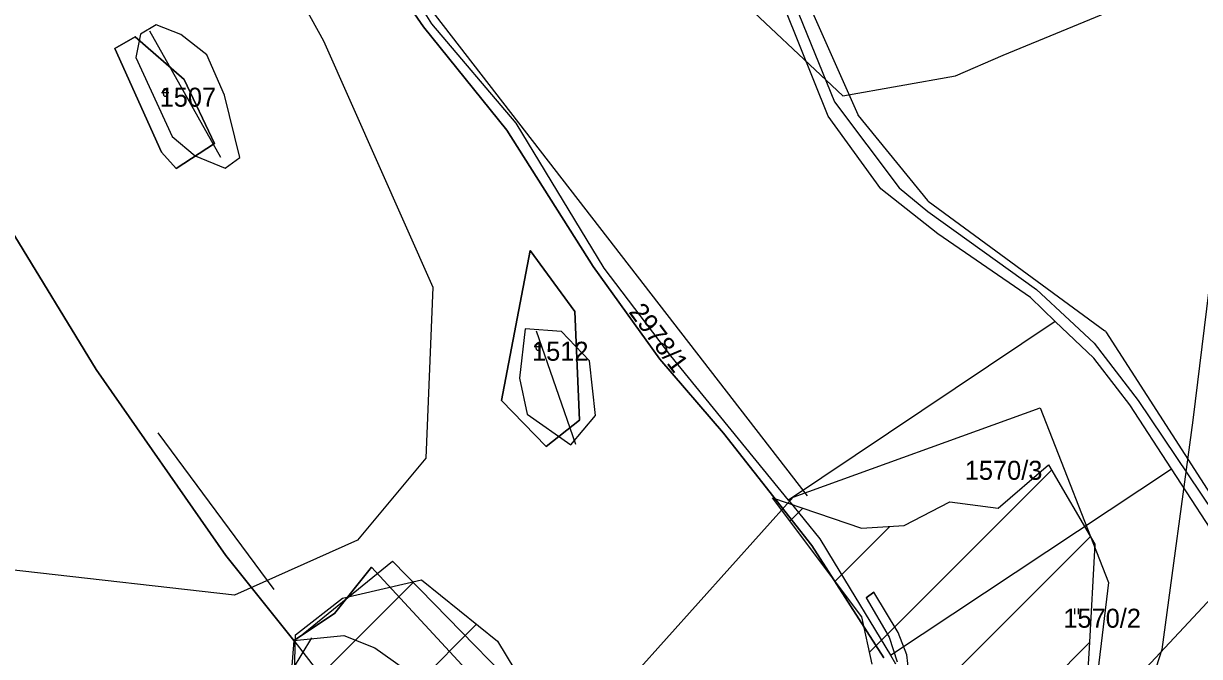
# Model space of a CAD drawing. Extents: x -564810 to -550519, y -1045831 to -1034011.
# Drawn here: x -553935.7 to -553619.6, y -1038377.4 to -1038207.3 of the extents above; entities that cross this region are included whole.
import ezdxf

# ---------------------------------------------------------------- set-up
doc = ezdxf.new("R2010")
doc.units = 0
for name, color, linetype in [('Interakční prvky', 7, 'Continuous'), ('KN stav', 7, 'Continuous'), ('Lesní porost', 7, 'Continuous'), ('Parcelní čísla', 7, 'Continuous'), ('Polní cesty stavající', 7, 'Continuous'), ('STG', 7, 'Continuous'), ('Vrstva 29', 7, 'Continuous'), ('Vrstva 4', 7, 'Continuous'), ('Vrstva 5', 7, 'Continuous'), ('zamokř ploch', 7, 'Continuous')]:
    doc.layers.add(name, color=color, linetype=linetype)

msp = doc.modelspace()

# ---------------------------------------------------------------- linework, layer by layer
at = {"layer": 'Interakční prvky'}
for p, q in [((-553754.91, -1038133.84), (-553711.48, -1038231.81)), ((-553853.02, -1038168.93), (-553725.08, -1038334.22)), ((-553901.84, -1038209.25), (-553882.75, -1038243.2)), ((-553711.34, -1038232.04), (-553692.74, -1038254.88)), ((-553692.55, -1038255.06), (-553645.02, -1038289.87)), ((-553797.92, -1038289.88), (-553787.32, -1038320.29)), ((-553644.77, -1038290.14), (-553591.12, -1038373.54)), ((-553899.57, -1038317.24), (-553868.4, -1038359.36))]:
    msp.add_line(p, q, dxfattribs=at)
for centre, start, end in [((-553710.57, -1038231.41), 203.9065, 219.1607), ((-553691.96, -1038254.25), 219.1607, 233.778), ((-553645.61, -1038290.68), 32.7556, 53.778)]:
    msp.add_arc(centre, 1, start, end, dxfattribs=at)
at = {"layer": 'KN stav'}
for p, q in [((-553830.57, -1038204.71), (-553828.17, -1038208.19)), ((-553828.17, -1038208.19), (-553830.57, -1038204.71)), ((-553825.97, -1038207.38), (-553827.75, -1038204.54)), ((-553719.42, -1038232.24), (-553731, -1038203.43)), ((-553727.29, -1038204.79), (-553717.68, -1038228.4)), ((-553828.17, -1038208.19), (-553805.77, -1038236)), ((-553805.77, -1038236), (-553828.17, -1038208.19)), ((-553803.33, -1038234.12), (-553825.97, -1038207.38)), ((-553905.68, -1038210.88), (-553911.17, -1038214.06)), ((-553911.17, -1038214.06), (-553905.68, -1038210.88)), ((-553892.55, -1038222.36), (-553905.68, -1038210.88)), ((-553905.68, -1038210.88), (-553892.55, -1038222.36)), ((-553911.17, -1038214.06), (-553898.66, -1038241.91)), ((-553898.66, -1038241.91), (-553911.17, -1038214.06)), ((-553884.37, -1038239.53), (-553892.55, -1038222.36)), ((-553892.55, -1038222.36), (-553884.37, -1038239.53)), ((-553717.68, -1038228.4), (-553700.3, -1038251.45)), ((-553779.59, -1038273.02), (-553803.33, -1038234.12)), ((-553705.27, -1038251.75), (-553719.42, -1038232.24)), ((-553805.77, -1038236), (-553782.62, -1038272.56)), ((-553782.62, -1038272.56), (-553805.77, -1038236)), ((-553894.69, -1038246.25), (-553884.37, -1038239.53)), ((-553884.37, -1038239.53), (-553894.69, -1038246.25)), ((-553898.66, -1038241.91), (-553894.69, -1038246.25)), ((-553894.69, -1038246.25), (-553898.66, -1038241.91)), ((-553689.94, -1038263.84), (-553705.27, -1038251.75)), ((-553700.3, -1038251.45), (-553692.62, -1038257.8)), ((-553692.62, -1038257.8), (-553663.39, -1038278.81)), ((-553939.04, -1038262.88), (-553916.15, -1038300.29)), ((-553916.15, -1038300.29), (-553939.04, -1038262.88)), ((-553665.07, -1038280.93), (-553689.94, -1038263.84)), ((-553799.53, -1038268.3), (-553807.27, -1038308.56)), ((-553807.27, -1038308.56), (-553799.53, -1038268.3)), ((-553787.56, -1038284.68), (-553799.53, -1038268.3)), ((-553799.53, -1038268.3), (-553787.56, -1038284.68)), ((-553782.62, -1038272.56), (-553764.63, -1038297.52)), ((-553764.63, -1038297.52), (-553782.62, -1038272.56)), ((-553761.69, -1038296.61), (-553779.59, -1038273.02)), ((-553658.37, -1038287.34), (-553665.07, -1038280.93)), ((-553663.39, -1038278.81), (-553654.55, -1038286.99)), ((-553786.29, -1038313.86), (-553787.56, -1038284.68)), ((-553787.56, -1038284.68), (-553786.29, -1038313.86)), ((-553658.37, -1038287.34), (-553730.12, -1038335.38)), ((-553648.02, -1038297.23), (-553658.37, -1038287.34)), ((-553654.55, -1038286.99), (-553647.94, -1038293.16)), ((-553647.94, -1038293.16), (-553636.05, -1038308.56)), ((-553764.63, -1038297.52), (-553747.51, -1038317.39)), ((-553747.51, -1038317.39), (-553764.63, -1038297.52)), ((-553730.12, -1038335.38), (-553761.69, -1038296.61)), ((-553641.66, -1038305.44), (-553648.02, -1038297.23)), ((-553916.15, -1038300.29), (-553881.33, -1038350.21)), ((-553881.33, -1038350.21), (-553916.15, -1038300.29)), ((-553638.34, -1038309.74), (-553641.66, -1038305.44)), ((-553807.27, -1038308.56), (-553795.25, -1038320.95)), ((-553795.25, -1038320.95), (-553807.27, -1038308.56)), ((-553627.14, -1038326.95), (-553638.34, -1038309.74)), ((-553636.05, -1038308.56), (-553589.71, -1038377.71)), ((-553795.25, -1038320.95), (-553786.29, -1038313.86)), ((-553786.29, -1038313.86), (-553795.25, -1038320.95)), ((-553747.51, -1038317.39), (-553723.83, -1038347.56)), ((-553723.83, -1038347.56), (-553747.51, -1038317.39)), ((-553702.7, -1038377.02), (-553627.14, -1038326.95)), ((-553609.45, -1038354.14), (-553627.14, -1038326.95)), ((-553730.12, -1038335.38), (-553721.65, -1038345.78)), ((-553723.83, -1038347.56), (-553704.47, -1038377.69)), ((-553704.47, -1038377.69), (-553723.83, -1038347.56)), ((-553721.65, -1038345.78), (-553717.81, -1038352.1)), ((-553881.33, -1038350.21), (-553863.09, -1038373.02)), ((-553863.09, -1038373.02), (-553881.33, -1038350.21)), ((-553842.13, -1038353.35), (-553852.08, -1038365.84)), ((-553852.08, -1038365.84), (-553842.13, -1038353.35)), ((-553786.36, -1038413.67), (-553842.13, -1038353.35)), ((-553842.13, -1038353.35), (-553786.36, -1038413.67)), ((-553717.81, -1038352.1), (-553702.7, -1038377.02)), ((-553609.45, -1038354.14), (-553684.13, -1038434.05)), ((-553852.08, -1038365.84), (-553863.09, -1038373.02)), ((-553863.09, -1038373.02), (-553852.08, -1038365.84)), ((-553863.09, -1038373.02), (-553865.06, -1038398.9)), ((-553702.7, -1038377.02), (-553701.31, -1038379.31))]:
    msp.add_line(p, q, dxfattribs=at)
at = {"layer": 'Lesní porost'}
for p, q in [((-553708.31, -1038376.2), (-553659.39, -1038327.27)), ((-553729.69, -1038341.01), (-553726.23, -1038337.54)), ((-553796.66, -1038492.83), (-553648.94, -1038345.11)), ((-553717.57, -1038357.17), (-553702.8, -1038342.4)), ((-553863.04, -1038389.51), (-553830.73, -1038357.19)), ((-553862.18, -1038416.93), (-553813.93, -1038368.68)), ((-553772.43, -1038496.89), (-553649.19, -1038373.64))]:
    msp.add_line(p, q, dxfattribs=at)
for points in [[(-553707.6, -1038379.46), (-553710.39, -1038366.74), (-553734.37, -1038334.77), (-553710.5, -1038342.9), (-553698.99, -1038342.15), (-553686.74, -1038335.82), (-553673.7, -1038337.55), (-553660.18, -1038325.92), (-553647.73, -1038347.18), (-553649.27, -1038375.09), (-553650.77, -1038399.14)], [(-553863.56, -1038410.09), (-553862.59, -1038371.5), (-553849.98, -1038361.73), (-553828.77, -1038356.73), (-553808.3, -1038373.22), (-553789.92, -1038403.6)]]:
    msp.add_lwpolyline(points, dxfattribs=at)
at = {"layer": 'Polní cesty stavající'}
for p, q in [((-553709.23, -1038361.63), (-553707.11, -1038360.05)), ((-553707.11, -1038360.05), (-553709.23, -1038361.63)), ((-553700.58, -1038370.92), (-553707.11, -1038360.05)), ((-553709.23, -1038361.63), (-553703.06, -1038372.16)), ((-553703.06, -1038372.16), (-553700.89, -1038378.76)), ((-553698.27, -1038376.87), (-553700.58, -1038370.92)), ((-553697.43, -1038383.87), (-553698.27, -1038376.87))]:
    msp.add_line(p, q, dxfattribs=at)
at = {"layer": 'STG'}
for points in [[(-553605.26, -1037653.38), (-553653.02, -1037679.1), (-553691.6, -1037715.85), (-553752.22, -1037756.28), (-553805.5, -1037793.03), (-553840.4, -1037820.6), (-553867.96, -1037872.05), (-553867.96, -1037912.48), (-553833.06, -1037943.72), (-553796.31, -1037965.77), (-553765.08, -1037997.01), (-553743.04, -1038041.11), (-553737.53, -1038098.07), (-553746.71, -1038151.36), (-553746.71, -1038197.3), (-553715.48, -1038226.71), (-553685.23, -1038221.35), (-553672.37, -1038215.84), (-553636.49, -1038200.98), (-553592.95, -1038151.27)], [(-553875.31, -1038175.25), (-553855.1, -1038212), (-553825.71, -1038278.16), (-553827.54, -1038324.1), (-553845.92, -1038346.15), (-553878.98, -1038360.85), (-553992.88, -1038347.99), (-554066.37, -1038342.47), (-554136.18, -1038303.88), (-554205.99, -1038226.71), (-554261.1, -1038169.74)], [(-553612.24, -1038239.48), (-553621.42, -1038313.9), (-553629.69, -1038375.46), (-553646.22, -1038426.91), (-553677.45, -1038481.12), (-553629.69, -1038454.48), (-553583.76, -1038419.56)]]:
    msp.add_lwpolyline(points, dxfattribs=at)
at = {"layer": 'Vrstva 29'}
for p, q in [((-553900.08, -1038207.68), (-553904.31, -1038210.22)), ((-553893.41, -1038210.32), (-553900.08, -1038207.68)), ((-553904.31, -1038210.22), (-553905.52, -1038216.42)), ((-553886.45, -1038215.74), (-553893.41, -1038210.32)), ((-553905.52, -1038216.42), (-553895.73, -1038237.71)), ((-553881.65, -1038226.55), (-553886.45, -1038215.74)), ((-553877.53, -1038243.36), (-553881.65, -1038226.55)), ((-553895.73, -1038237.71), (-553889.61, -1038242.85)), ((-553889.61, -1038242.85), (-553881.49, -1038246.22)), ((-553881.49, -1038246.22), (-553877.53, -1038243.36)), ((-553800.84, -1038289.37), (-553802.42, -1038302.56)), ((-553791.11, -1038290.08), (-553800.84, -1038289.37)), ((-553783.55, -1038297.94), (-553791.11, -1038290.08)), ((-553781.98, -1038312.65), (-553783.55, -1038297.94)), ((-553802.42, -1038302.56), (-553800.33, -1038312.26)), ((-553800.33, -1038312.26), (-553788.6, -1038320.48)), ((-553788.6, -1038320.48), (-553781.98, -1038312.65))]:
    msp.add_line(p, q, dxfattribs=at)
at = {"layer": 'Vrstva 4'}
for p, q in [((-553863.09, -1038373.02), (-553849.57, -1038371.72)), ((-553863.09, -1038373.02), (-553826.45, -1038420.12)), ((-553849.57, -1038371.72), (-553841.32, -1038375.01)), ((-553841.32, -1038375.01), (-553786.36, -1038413.67))]:
    msp.add_line(p, q, dxfattribs=at)
at = {"layer": 'Vrstva 5'}
msp.add_lwpolyline([(-553860.54, -1038371.23), (-553836.49, -1038351.77), (-553788.39, -1038401.01), (-553728.84, -1038334.59), (-553662.42, -1038310.54), (-553644.09, -1038357.49), (-553650.96, -1038414.75), (-553672.72, -1038460.56), (-553715.1, -1038482.32), (-553781.52, -1038499.5), (-553796.41, -1038492.63), (-553836.49, -1038460.56), (-553871.99, -1038430.79), (-553868.56, -1038389.56), (-553858.25, -1038372.38)], dxfattribs=at)
at = {"layer": 'zamokř ploch'}
for p, q in [((-553898.61, -1038225.85), (-553896.61, -1038225.85)), ((-553898.11, -1038226.35), (-553898.11, -1038225.35)), ((-553897.11, -1038225.35), (-553897.11, -1038226.35)), ((-553798.42, -1038294.11), (-553796.42, -1038294.11)), ((-553797.92, -1038294.61), (-553797.92, -1038293.61)), ((-553796.92, -1038293.61), (-553796.92, -1038294.61)), ((-553653.19, -1038364.45), (-553653.19, -1038365.95)), ((-553652.19, -1038364.45), (-553652.19, -1038365.95))]:
    msp.add_line(p, q, dxfattribs=at)
for centre, start, end in [((-553897.61, -1038225.35), 0, 180), ((-553897.61, -1038226.35), 180, 0), ((-553797.42, -1038293.61), 0, 180), ((-553797.42, -1038294.61), 180, 0)]:
    msp.add_arc(centre, 0.5, start, end, dxfattribs=at)

# ---------------------------------------------------------------- texts
at = {"layer": 'Parcelní čísla'}
for s, p in [('1507', (-553899.12, -1038229.67)), ('1512', (-553799.02, -1038297.91)), ('1570/3', (-553682.7, -1038329.89)), ('1570/2', (-553656.21, -1038369.63))]:
    msp.add_text(s, height=5.1, dxfattribs=at).set_placement(p)
msp.add_text('2978/1', height=5.1, rotation=306.6791, dxfattribs=at).set_placement((-553773.21, -1038284.84))

doc.saveas('drawing.dxf')
